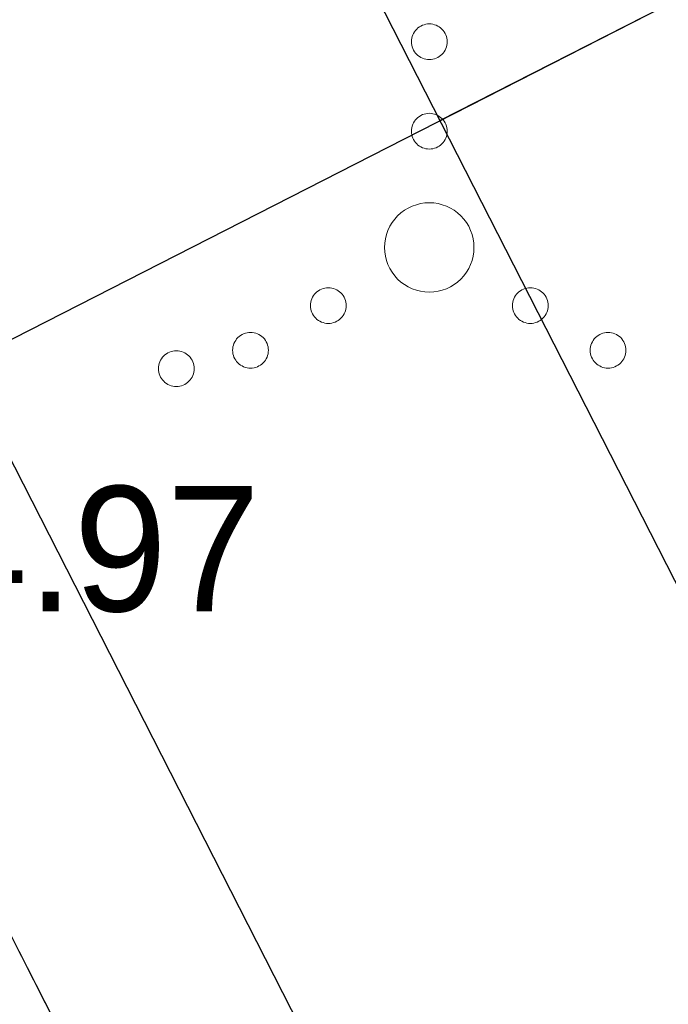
# Model space of a CAD drawing. Header units: metres. Extents: x 538891 to 1080079, y 6588829 to 13178720.
# Tile 455 of 1056: x 539887.11 to 539890.74, y 6589169.91 to 6589175.41. Entities that reach past the tile are written whole.
import ezdxf

# ---------------------------------------------------------------- set-up
doc = ezdxf.new("R2010")
doc.units = ezdxf.units.M
doc.header["$LTSCALE"] = 0.4
for name, color, linetype in [('AR', 7, 'Continuous'), ('DENDRO', 7, 'Continuous'), ('GEO', 7, 'Continuous'), ('KINO_GRID', 7, 'Continuous')]:
    doc.layers.add(name, color=color, linetype=linetype)
doc.styles.add('HK Explorer Book', font='txt')

# ---------------------------------------------------------------- blocks, each defined once
blk = doc.blocks.new('VQSA')
at = {"color": 7, "linetype": 'Continuous', "lineweight": 9, "flags": 128}
for points in [[(0.2, 2.3), (0.199, 2.28), (0.196, 2.261), (0.191, 2.242), (0.185, 2.223), (0.176, 2.206), (0.166, 2.189), (0.155, 2.173), (0.141, 2.159), (0.127, 2.145), (0.111, 2.134), (0.094, 2.124), (0.077, 2.115), (0.058, 2.109), (0.039, 2.104), (0.02, 2.101), (0, 2.1), (-0.02, 2.101), (-0.039, 2.104), (-0.058, 2.109), (-0.077, 2.115), (-0.094, 2.124), (-0.111, 2.134), (-0.127, 2.145), (-0.141, 2.159), (-0.155, 2.173), (-0.166, 2.189), (-0.176, 2.206), (-0.185, 2.223), (-0.191, 2.242), (-0.196, 2.261), (-0.199, 2.28), (-0.2, 2.3), (-0.199, 2.32), (-0.196, 2.339), (-0.191, 2.358), (-0.185, 2.377), (-0.176, 2.394), (-0.166, 2.411), (-0.155, 2.427), (-0.141, 2.441), (-0.127, 2.455), (-0.111, 2.466), (-0.094, 2.476), (-0.077, 2.485), (-0.058, 2.491), (-0.039, 2.496), (-0.02, 2.499), (0, 2.5), (0.02, 2.499), (0.039, 2.496), (0.058, 2.491), (0.077, 2.485), (0.094, 2.476), (0.111, 2.466), (0.127, 2.455), (0.141, 2.441), (0.155, 2.427), (0.166, 2.411), (0.176, 2.394), (0.185, 2.377), (0.191, 2.358), (0.196, 2.339), (0.199, 2.32)], [(0.2, 1.3), (0.199, 1.28), (0.196, 1.261), (0.191, 1.242), (0.185, 1.223), (0.176, 1.206), (0.166, 1.189), (0.155, 1.173), (0.141, 1.159), (0.127, 1.145), (0.111, 1.134), (0.094, 1.124), (0.077, 1.115), (0.058, 1.109), (0.039, 1.104), (0.02, 1.101), (0, 1.1), (-0.02, 1.101), (-0.039, 1.104), (-0.058, 1.109), (-0.077, 1.115), (-0.094, 1.124), (-0.111, 1.134), (-0.127, 1.145), (-0.141, 1.159), (-0.155, 1.173), (-0.166, 1.189), (-0.176, 1.206), (-0.185, 1.223), (-0.191, 1.242), (-0.196, 1.261), (-0.199, 1.28), (-0.2, 1.3), (-0.199, 1.32), (-0.196, 1.339), (-0.191, 1.358), (-0.185, 1.377), (-0.176, 1.394), (-0.166, 1.411), (-0.155, 1.427), (-0.141, 1.441), (-0.127, 1.455), (-0.111, 1.466), (-0.094, 1.476), (-0.077, 1.485), (-0.058, 1.491), (-0.039, 1.496), (-0.02, 1.499), (0, 1.5), (0.02, 1.499), (0.039, 1.496), (0.058, 1.491), (0.077, 1.485), (0.094, 1.476), (0.111, 1.466), (0.127, 1.455), (0.141, 1.441), (0.155, 1.427), (0.166, 1.411), (0.176, 1.394), (0.185, 1.377), (0.191, 1.358), (0.196, 1.339), (0.199, 1.32)], [(0.5, 0), (0.498, -0.049), (0.49, -0.098), (0.478, -0.145), (0.462, -0.191), (0.441, -0.236), (0.416, -0.278), (0.387, -0.317), (0.354, -0.354), (0.317, -0.387), (0.278, -0.416), (0.236, -0.441), (0.191, -0.462), (0.145, -0.478), (0.098, -0.49), (0.049, -0.498), (0, -0.5), (-0.049, -0.498), (-0.098, -0.49), (-0.145, -0.478), (-0.191, -0.462), (-0.236, -0.441), (-0.278, -0.416), (-0.317, -0.387), (-0.354, -0.354), (-0.387, -0.317), (-0.416, -0.278), (-0.441, -0.236), (-0.462, -0.191), (-0.478, -0.145), (-0.49, -0.098), (-0.498, -0.049), (-0.5, 0), (-0.498, 0.049), (-0.49, 0.098), (-0.478, 0.145), (-0.462, 0.191), (-0.441, 0.236), (-0.416, 0.278), (-0.387, 0.317), (-0.354, 0.354), (-0.317, 0.387), (-0.278, 0.416), (-0.236, 0.441), (-0.191, 0.462), (-0.145, 0.478), (-0.098, 0.49), (-0.049, 0.498), (0, 0.5), (0.049, 0.498), (0.098, 0.49), (0.145, 0.478), (0.191, 0.462), (0.236, 0.441), (0.278, 0.416), (0.317, 0.387), (0.354, 0.354), (0.387, 0.317), (0.416, 0.278), (0.441, 0.236), (0.462, 0.191), (0.478, 0.145), (0.49, 0.098), (0.498, 0.049)], [(-0.93, -0.65), (-0.931, -0.67), (-0.934, -0.689), (-0.939, -0.708), (-0.945, -0.727), (-0.954, -0.744), (-0.964, -0.761), (-0.975, -0.777), (-0.989, -0.791), (-1.003, -0.805), (-1.019, -0.816), (-1.036, -0.826), (-1.053, -0.835), (-1.072, -0.841), (-1.091, -0.846), (-1.11, -0.849), (-1.13, -0.85), (-1.15, -0.849), (-1.169, -0.846), (-1.188, -0.841), (-1.207, -0.835), (-1.224, -0.826), (-1.241, -0.816), (-1.257, -0.805), (-1.271, -0.791), (-1.285, -0.777), (-1.296, -0.761), (-1.306, -0.744), (-1.315, -0.727), (-1.321, -0.708), (-1.326, -0.689), (-1.329, -0.67), (-1.33, -0.65), (-1.329, -0.63), (-1.326, -0.611), (-1.321, -0.592), (-1.315, -0.573), (-1.306, -0.556), (-1.296, -0.539), (-1.285, -0.523), (-1.271, -0.509), (-1.257, -0.495), (-1.241, -0.484), (-1.224, -0.474), (-1.207, -0.465), (-1.188, -0.459), (-1.169, -0.454), (-1.15, -0.451), (-1.13, -0.45), (-1.11, -0.451), (-1.091, -0.454), (-1.072, -0.459), (-1.053, -0.465), (-1.036, -0.474), (-1.019, -0.484), (-1.003, -0.495), (-0.989, -0.509), (-0.975, -0.523), (-0.964, -0.539), (-0.954, -0.556), (-0.945, -0.573), (-0.939, -0.592), (-0.934, -0.611), (-0.931, -0.63)], [(1.33, -0.65), (1.329, -0.67), (1.326, -0.689), (1.321, -0.708), (1.315, -0.727), (1.306, -0.744), (1.296, -0.761), (1.285, -0.777), (1.271, -0.791), (1.257, -0.805), (1.241, -0.816), (1.224, -0.826), (1.207, -0.835), (1.188, -0.841), (1.169, -0.846), (1.15, -0.849), (1.13, -0.85), (1.11, -0.849), (1.091, -0.846), (1.072, -0.841), (1.053, -0.835), (1.036, -0.826), (1.019, -0.816), (1.003, -0.805), (0.989, -0.791), (0.975, -0.777), (0.964, -0.761), (0.954, -0.744), (0.945, -0.727), (0.939, -0.708), (0.934, -0.689), (0.931, -0.67), (0.93, -0.65), (0.931, -0.63), (0.934, -0.611), (0.939, -0.592), (0.945, -0.573), (0.954, -0.556), (0.964, -0.539), (0.975, -0.523), (0.989, -0.509), (1.003, -0.495), (1.019, -0.484), (1.036, -0.474), (1.053, -0.465), (1.072, -0.459), (1.091, -0.454), (1.11, -0.451), (1.13, -0.45), (1.15, -0.451), (1.169, -0.454), (1.188, -0.459), (1.207, -0.465), (1.224, -0.474), (1.241, -0.484), (1.257, -0.495), (1.271, -0.509), (1.285, -0.523), (1.296, -0.539), (1.306, -0.556), (1.315, -0.573), (1.321, -0.592), (1.326, -0.611), (1.329, -0.63)], [(-1.8, -1.15), (-1.801, -1.17), (-1.804, -1.189), (-1.809, -1.208), (-1.815, -1.227), (-1.824, -1.244), (-1.834, -1.261), (-1.845, -1.277), (-1.859, -1.291), (-1.873, -1.305), (-1.889, -1.316), (-1.906, -1.326), (-1.923, -1.335), (-1.942, -1.341), (-1.961, -1.346), (-1.98, -1.349), (-2, -1.35), (-2.02, -1.349), (-2.039, -1.346), (-2.058, -1.341), (-2.077, -1.335), (-2.094, -1.326), (-2.111, -1.316), (-2.127, -1.305), (-2.141, -1.291), (-2.155, -1.277), (-2.166, -1.261), (-2.176, -1.244), (-2.185, -1.227), (-2.191, -1.208), (-2.196, -1.189), (-2.199, -1.17), (-2.2, -1.15), (-2.199, -1.13), (-2.196, -1.111), (-2.191, -1.092), (-2.185, -1.073), (-2.176, -1.056), (-2.166, -1.039), (-2.155, -1.023), (-2.141, -1.009), (-2.127, -0.995), (-2.111, -0.984), (-2.094, -0.974), (-2.077, -0.965), (-2.058, -0.959), (-2.039, -0.954), (-2.02, -0.951), (-2, -0.95), (-1.98, -0.951), (-1.961, -0.954), (-1.942, -0.959), (-1.923, -0.965), (-1.906, -0.974), (-1.889, -0.984), (-1.873, -0.995), (-1.859, -1.009), (-1.845, -1.023), (-1.834, -1.039), (-1.824, -1.056), (-1.815, -1.073), (-1.809, -1.092), (-1.804, -1.111), (-1.801, -1.13)], [(2.2, -1.15), (2.199, -1.17), (2.196, -1.189), (2.191, -1.208), (2.185, -1.227), (2.176, -1.244), (2.166, -1.261), (2.155, -1.277), (2.141, -1.291), (2.127, -1.305), (2.111, -1.316), (2.094, -1.326), (2.077, -1.335), (2.058, -1.341), (2.039, -1.346), (2.02, -1.349), (2, -1.35), (1.98, -1.349), (1.961, -1.346), (1.942, -1.341), (1.923, -1.335), (1.906, -1.326), (1.889, -1.316), (1.873, -1.305), (1.859, -1.291), (1.845, -1.277), (1.834, -1.261), (1.824, -1.244), (1.815, -1.227), (1.809, -1.208), (1.804, -1.189), (1.801, -1.17), (1.8, -1.15), (1.801, -1.13), (1.804, -1.111), (1.809, -1.092), (1.815, -1.073), (1.824, -1.056), (1.834, -1.039), (1.845, -1.023), (1.859, -1.009), (1.873, -0.995), (1.889, -0.984), (1.906, -0.974), (1.923, -0.965), (1.942, -0.959), (1.961, -0.954), (1.98, -0.951), (2, -0.95), (2.02, -0.951), (2.039, -0.954), (2.058, -0.959), (2.077, -0.965), (2.094, -0.974), (2.111, -0.984), (2.127, -0.995), (2.141, -1.009), (2.155, -1.023), (2.166, -1.039), (2.176, -1.056), (2.185, -1.073), (2.191, -1.092), (2.196, -1.111), (2.199, -1.13)]]:
    blk.add_lwpolyline(points, close=True, dxfattribs=at)

msp = doc.modelspace()

# ---------------------------------------------------------------- linework, layer by layer
at = {"layer": 'AR', "color": 7, "linetype": 'Continuous', "lineweight": 9, "flags": 128}
for points in [[(539892.9408, 6589158.7273), (539878.4205, 6589187.1759), (539893.6068, 6589194.927)], [(539880.2068, 6589183.7202), (539882.6662, 6589178.9016), (539882.8088, 6589178.9744), (539882.9542, 6589178.6893), (539882.8117, 6589178.6166), (539885.2711, 6589173.7979), (539885.4137, 6589173.8707), (539885.5591, 6589173.5857), (539885.4166, 6589173.5129), (539887.8761, 6589168.6943), (539888.0186, 6589168.767), (539888.1641, 6589168.482), (539888.0215, 6589168.4093), (539890.481, 6589163.5906)]]:
    msp.add_lwpolyline(points, dxfattribs=at)
at = {"layer": 'AR', "color": 143, "linetype": 'Continuous', "lineweight": 25, "true_color": 0x84a8b9, "flags": 128}
msp.add_lwpolyline([(539880.2068, 6589183.7202), (539882.6662, 6589178.9016), (539882.8088, 6589178.9744), (539882.9542, 6589178.6893), (539882.8117, 6589178.6166), (539885.2711, 6589173.7979), (539885.4137, 6589173.8707), (539885.5591, 6589173.5857), (539885.4166, 6589173.5129), (539887.8761, 6589168.6943), (539888.0186, 6589168.767), (539888.1641, 6589168.482), (539888.0215, 6589168.4093), (539890.481, 6589163.5906)], dxfattribs=at)
at = {"layer": 'DENDRO', "color": 30, "linetype": 'Continuous', "lineweight": 25, "true_color": 0xff7f00}
msp.add_open_spline([(539885.6577, 6589211.3673), (539885.9587, 6589211.5998), (539887.0879, 6589212.0198), (539888.605, 6589212.4885), (539889.9731, 6589213.0137), (539891.3102, 6589213.7672), (539891.8744, 6589214.6436), (539891.7177, 6589215.3903), (539891.4434, 6589216.0274), (539891.1774, 6589216.6797), (539891.0775, 6589217.3225), (539891.2898, 6589217.9325), (539891.6083, 6589218.5323), (539891.7489, 6589219.1569), (539891.5335, 6589219.8105), (539891.0707, 6589220.4069), (539890.4607, 6589220.8621), (539889.8044, 6589221.0935), (539889.0576, 6589220.9883), (539888.3106, 6589220.2982), (539887.7505, 6589219.5517), (539887.208, 6589218.8186), (539886.4783, 6589217.8358), (539885.4818, 6589216.498), (539884.1518, 6589214.7322), (539882.6558, 6589212.7955), (539881.0985, 6589210.8481), (539879.0649, 6589208.3801), (539876.0944, 6589204.886), (539872.6307, 6589200.8975), (539869.6701, 6589197.4329), (539867.6909, 6589194.8749), (539866.2109, 6589192.7521), (539865.0379, 6589190.7976), (539864.2551, 6589189.3549), (539863.5464, 6589188.2627), (539862.6538, 6589187.3122), (539861.4517, 6589186.5971), (539860.1198, 6589186.0356), (539858.997, 6589185.454), (539858.4285, 6589184.6792), (539858.4518, 6589183.6679), (539858.8723, 6589182.475), (539859.5272, 6589181.142), (539860.2483, 6589179.7128), (539860.8674, 6589178.2304), (539861.2217, 6589176.7401), (539861.5753, 6589175.4365), (539862.2064, 6589174.6663), (539862.9609, 6589174.3966), (539863.6348, 6589174.2423), (539864.2806, 6589174.0573), (539864.918, 6589173.6609), (539865.3683, 6589172.6788), (539865.5592, 6589171.2345), (539865.7765, 6589169.7978), (539866.3959, 6589168.7176), (539867.6352, 6589168.2256), (539869.0218, 6589168.0582), (539870.3261, 6589168.0626), (539871.5879, 6589168.2084), (539873.1231, 6589168.5133), (539875.2126, 6589169.1649), (539877.5723, 6589170.1954), (539879.6716, 6589171.2913), (539881.2245, 6589172.1487), (539882.79, 6589173.0592), (539884.4462, 6589174.3385), (539885.3593, 6589175.663), (539885.8205, 6589177.2138), (539885.4269, 6589179.8588), (539884.1912, 6589182.7006), (539883.1434, 6589184.6065), (539882.0985, 6589186.3358), (539880.8619, 6589188.3679), (539880.4198, 6589189.9251), (539880.7902, 6589190.8015), (539881.5494, 6589191.3893), (539882.7447, 6589191.8227), (539884.1904, 6589191.9845), (539885.7179, 6589191.7691), (539887.143, 6589191.0433), (539888.3782, 6589189.868), (539889.4666, 6589188.5674), (539890.4385, 6589187.4406), (539891.3271, 6589186.7864), (539892.1601, 6589186.9284), (539892.9946, 6589188.0441), (539894.0871, 6589188.8946), (539895.2642, 6589189.5714), (539896.3286, 6589190.275), (539897.0597, 6589191.2074), (539897.414, 6589192.4428), (539897.7325, 6589193.5782), (539898.1184, 6589194.323), (539898.5738, 6589194.8471), (539899.1059, 6589195.3196), (539899.5477, 6589195.7995), (539899.733, 6589196.3483), (539899.5719, 6589196.9795), (539899.1657, 6589197.5865), (539898.605, 6589198.071), (539897.9861, 6589198.3235), (539897.3447, 6589198.3805), (539896.687, 6589198.3497), (539895.8577, 6589198.3256), (539894.7078, 6589198.5446), (539893.448, 6589199.106), (539892.2827, 6589199.8894), (539891.2518, 6589200.8076), (539890.3935, 6589201.7751), (539889.5969, 6589202.9265), (539889.0297, 6589204.2093), (539888.6237, 6589205.3397), (539888.2438, 6589206.3255), (539887.7355, 6589207.4324), (539887.0067, 6589208.7104), (539886.0604, 6589210.1578), (539885.6663, 6589211.1102), (539885.6577, 6589211.3673)], degree=2, dxfattribs=at)
at = {"layer": 'DENDRO', "color": 25, "linetype": 'Continuous', "lineweight": 25, "true_color": 0x995f4c}
msp.add_open_spline([(539887.5134, 6589181.7334), (539887.234, 6589181.6746), (539886.6853, 6589181.5029), (539886.4504, 6589181.3766), (539886.3681, 6589181.3331), (539886.0569, 6589181.1796), (539885.735, 6589180.7825), (539885.6743, 6589180.2483), (539885.6653, 6589179.9802), (539885.6548, 6589179.8444), (539885.6384, 6589179.7725), (539885.6222, 6589179.5236), (539885.7476, 6589178.9537), (539885.9662, 6589177.9991), (539885.9381, 6589176.6705), (539885.5561, 6589175.2387), (539884.87, 6589174.156), (539884.1536, 6589173.5237), (539883.4883, 6589173.0937), (539882.912, 6589172.6738), (539882.6054, 6589172.1994), (539882.725, 6589171.6125), (539883.1585, 6589170.9318), (539883.7692, 6589170.1831), (539884.5804, 6589169.1902), (539885.727, 6589168.034), (539887.0664, 6589167.2963), (539888.351, 6589166.8444), (539889.7847, 6589166.4975), (539891.3197, 6589166.2202), (539892.8632, 6589166.0446), (539894.2625, 6589166.0985), (539895.3607, 6589166.5121), (539896.0605, 6589167.3453), (539896.4587, 6589168.4271), (539896.6486, 6589169.5891), (539896.7177, 6589170.6821), (539896.6873, 6589171.7753), (539896.5722, 6589172.9568), (539896.3444, 6589174.6581), (539895.8798, 6589176.9876), (539895.2596, 6589178.9413), (539894.6276, 6589180.3771), (539893.8647, 6589181.5267), (539892.9695, 6589182.2133), (539891.9684, 6589182.4142), (539890.9267, 6589182.3272), (539889.907, 6589182.1367), (539889.3186, 6589182.0408), (539888.7901, 6589181.9547), (539888.2616, 6589181.8685), (539887.7929, 6589181.7921), (539887.5134, 6589181.7334)], degree=2, knots=[0, 0, 0, 0.020536, 0.041072, 0.061608, 0.082144, 0.10268, 0.123216, 0.143752, 0.164288, 0.184824, 0.20536, 0.225896, 0.246432, 0.266968, 0.287504, 0.30804, 0.328576, 0.349112, 0.369648, 0.390184, 0.41072, 0.431256, 0.451792, 0.472328, 0.492864, 0.5134, 0.533936, 0.554472, 0.575008, 0.595545, 0.616081, 0.636617, 0.657153, 0.677689, 0.698225, 0.718761, 0.739297, 0.759833, 0.780369, 0.800905, 0.821441, 0.841977, 0.862513, 0.883049, 0.903585, 0.924121, 0.944657, 0.965193, 0.965193, 0.983641, 0.983641, 1, 1, 1], dxfattribs=at)
at = {"layer": 'GEO', "color": 8, "linetype": 'Continuous', "lineweight": 9, "true_color": 0x7d7d7d, "flags": 128}
msp.add_lwpolyline([(539888.087, 6589173.461), (539888.0865, 6589173.4512), (539888.0851, 6589173.4415), (539888.0827, 6589173.432), (539888.0794, 6589173.4227), (539888.0752, 6589173.4139), (539888.0701, 6589173.4054), (539888.0643, 6589173.3976), (539888.0577, 6589173.3903), (539888.0504, 6589173.3837), (539888.0426, 6589173.3779), (539888.0341, 6589173.3728), (539888.0253, 6589173.3686), (539888.016, 6589173.3653), (539888.0065, 6589173.3629), (539887.9968, 6589173.3615), (539887.987, 6589173.361), (539887.9772, 6589173.3615), (539887.9675, 6589173.3629), (539887.958, 6589173.3653), (539887.9487, 6589173.3686), (539887.9399, 6589173.3728), (539887.9314, 6589173.3779), (539887.9236, 6589173.3837), (539887.9163, 6589173.3903), (539887.9097, 6589173.3976), (539887.9039, 6589173.4054), (539887.8988, 6589173.4139), (539887.8946, 6589173.4227), (539887.8913, 6589173.432), (539887.8889, 6589173.4415), (539887.8875, 6589173.4512), (539887.887, 6589173.461), (539887.8875, 6589173.4708), (539887.8889, 6589173.4805), (539887.8913, 6589173.49), (539887.8946, 6589173.4993), (539887.8988, 6589173.5081), (539887.9039, 6589173.5166), (539887.9097, 6589173.5244), (539887.9163, 6589173.5317), (539887.9236, 6589173.5383), (539887.9314, 6589173.5441), (539887.9399, 6589173.5492), (539887.9487, 6589173.5534), (539887.958, 6589173.5567), (539887.9675, 6589173.5591), (539887.9772, 6589173.5605), (539887.987, 6589173.561), (539887.9968, 6589173.5605), (539888.0065, 6589173.5591), (539888.016, 6589173.5567), (539888.0253, 6589173.5534), (539888.0341, 6589173.5492), (539888.0426, 6589173.5441), (539888.0504, 6589173.5383), (539888.0577, 6589173.5317), (539888.0643, 6589173.5244), (539888.0701, 6589173.5166), (539888.0752, 6589173.5081), (539888.0794, 6589173.4993), (539888.0827, 6589173.49), (539888.0851, 6589173.4805), (539888.0865, 6589173.4708)], close=True, dxfattribs=at)
at = {"layer": 'KINO_GRID', "color": 254, "linetype": 'Continuous', "true_color": 0xe6e6e6}
for points in [[(539858.7353, 6589212.3149), (539900.3409, 6589130.7995), (539858.6462, 6589212.2694), (539900.2518, 6589130.754)], [(539860.6136, 6589211.7804), (539900.9645, 6589132.7232), (539860.5245, 6589211.7349), (539900.8754, 6589132.6778)]]:
    msp.add_solid(points, dxfattribs=at)

# ---------------------------------------------------------------- block references
at = {"layer": 'GEO', "color": 8, "true_color": 0x7d7d7d, "xscale": 0.5, "yscale": 0.5, "zscale": 0.5}
msp.add_blockref('VQSA', (539889.4021, 6589174.1387), dxfattribs=at)

# ---------------------------------------------------------------- texts
at = {"layer": 'GEO', "color": 8, "true_color": 0x7d7d7d, "insert": (539886.3728, 6589172.0942), "char_height": 0.7, "attachment_point": 7, "line_spacing_factor": 0.25, "style": 'HK Explorer Book'}
msp.add_mtext(' 4.97', dxfattribs=at)

# ---------------------------------------------------------------- next in the draw order: wipeouts: each hides what was drawn before it
at = {"color": 255, "linetype": 'Continuous', "lineweight": 5}
msp.add_wipeout([(539878.4262, 6589186.1706), (539891.406, 6589160.7401), (539891.4142, 6589160.724), (539891.8346, 6589160.9386), (539878.8384, 6589186.4012), (539878.418, 6589186.1866)], dxfattribs=at).dxf.layer = 'AR'

# ---------------------------------------------------------------- next in the draw order: linework, layer by layer
at = {"layer": 'AR', "color": 7, "linetype": 'Continuous', "lineweight": 9}
msp.add_line((539891.8346, 6589160.9386), (539878.8384, 6589186.4012), dxfattribs=at)
at = {"layer": 'AR', "color": 255, "linetype": 'Continuous', "lineweight": 25}
for p, q in [((539893.1544, 6589161.0144), (539880.4253, 6589185.9537)), ((539886.6562, 6589173.4159), (539900.2838, 6589180.3714))]:
    msp.add_line(p, q, dxfattribs=at)
at = {"layer": 'AR', "color": 51, "linetype": 'Continuous', "lineweight": 25, "true_color": 0xfcf969}
for p, q in [((539893.5534, 6589166.8317), (539885.3704, 6589182.8641)), ((539889.4619, 6589174.8479), (539897.4781, 6589178.9394))]:
    msp.add_line(p, q, dxfattribs=at)

doc.saveas('drawing.dxf')
